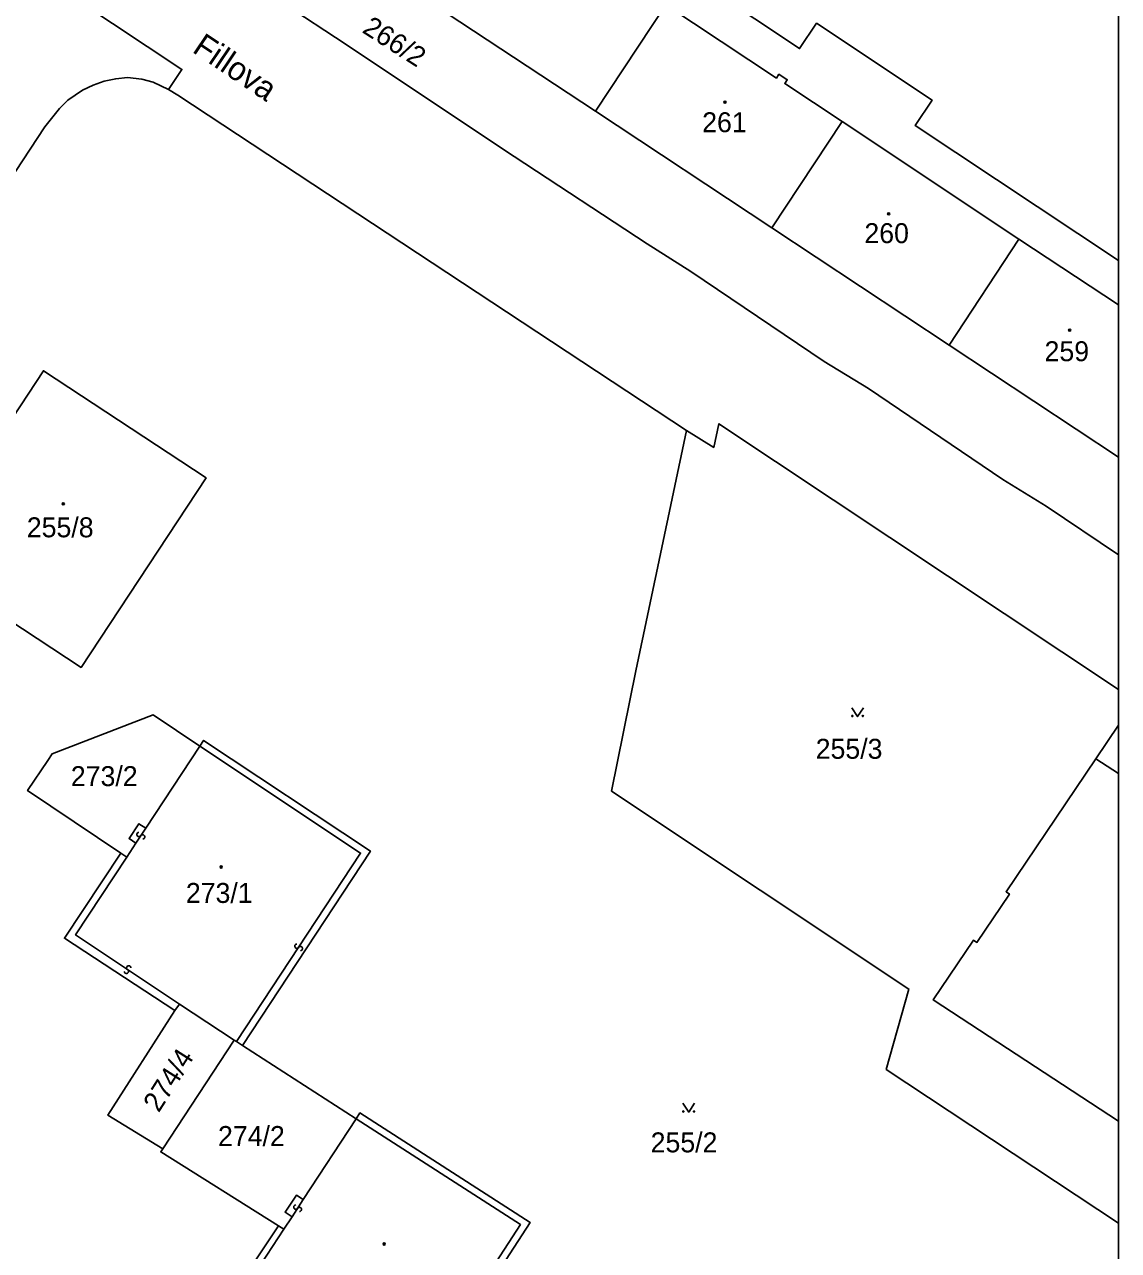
# Model space of a CAD drawing. Extents: x -598233 to -596890, y -1157848 to -1156431.
# Drawn here: x -596983.7 to -596890.5, y -1157247.7 to -1157143.3 of the extents above; entities that cross this region are included whole.
import ezdxf

# ---------------------------------------------------------------- set-up
doc = ezdxf.new("R2010")
doc.units = 0
for name, color, linetype in [('Level 1', 7, 'Continuous'), ('Level 11', 7, 'Continuous'), ('Level 13', 7, 'Continuous'), ('Level 3', 7, 'Continuous'), ('Level 4', 7, 'Continuous'), ('Level 5', 7, 'Continuous'), ('Level 60', 7, 'Continuous'), ('Vrstva 60', 7, 'Continuous'), ('zajmove_uzemi', 7, 'Continuous')]:
    doc.layers.add(name, color=color, linetype=linetype)

msp = doc.modelspace()

# ---------------------------------------------------------------- linework, layer by layer
at = {"layer": 'Level 1'}
for p, q in [((-596898.94, -1157161.57), (-596890.46, -1157167.19)), ((-596890.46, -1157180.14), (-596904.9, -1157170.6)), ((-596892.4, -1157205.85), (-596890.46, -1157202.98)), ((-596892.4, -1157205.85), (-596890.46, -1157207.11))]:
    msp.add_line(p, q, dxfattribs=at)
for points in [[(-597034.89, -1157071.1), (-597033.19, -1157068.51), (-597008.59, -1157084.87), (-597007.15, -1157082.71), (-596997.22, -1157089.31), (-596998.66, -1157091.47), (-596962.96, -1157115.21), (-596961.52, -1157113.04), (-596950.36, -1157120.46), (-596951.8, -1157122.63), (-596917.63, -1157145.35), (-596916.19, -1157143.18), (-596906.35, -1157149.73), (-596907.79, -1157151.89), (-596890.46, -1157163.41)], [(-597044.7, -1157086.09), (-596990.78, -1157122.09), (-596987.1, -1157124.46), (-596975.69, -1157132.12), (-596972.06, -1157134.49), (-596960.71, -1157142.07), (-596957.18, -1157144.4), (-596941.95, -1157154.54), (-596930.62, -1157161.99), (-596926.89, -1157164.35), (-596915.53, -1157172.01), (-596911.77, -1157174.3), (-596900.32, -1157182.05), (-596896.62, -1157184.34), (-596890.46, -1157188.48)], [(-596991.95, -1157135.08), (-596990.98, -1157133.38), (-596970.26, -1157147.12), (-596971.4, -1157148.84)], [(-596935.01, -1157150.69), (-596950.08, -1157140.73)], [(-596929.02, -1157141.62), (-596935.01, -1157150.69)], [(-596929.02, -1157141.62), (-596919.61, -1157147.86), (-596919.39, -1157147.53), (-596918.68, -1157148), (-596918.9, -1157148.33), (-596914.01, -1157151.57)], [(-597025.25, -1157228.4), (-597025.94, -1157226.79), (-597020.36, -1157217.44), (-597022.05, -1157216.37), (-597022.52, -1157215.91), (-597022.77, -1157215.3), (-597022.7, -1157214.66), (-597006.24, -1157189.7), (-597001.79, -1157182.21), (-596981.93, -1157152.01), (-596980.69, -1157150.46), (-596979.98, -1157149.73), (-596978.73, -1157148.88), (-596977.82, -1157148.46), (-596976.87, -1157148.13), (-596975.89, -1157147.92), (-596974.89, -1157147.81), (-596973.67, -1157147.95), (-596972.7, -1157148.2), (-596971.4, -1157148.84)], [(-596971.4, -1157148.84), (-596970.6, -1157149.31), (-596927.27, -1157177.87)], [(-596919.99, -1157160.62), (-596935.01, -1157150.69)], [(-596914.01, -1157151.57), (-596919.99, -1157160.62)], [(-596914.01, -1157151.57), (-596898.94, -1157161.57)], [(-596904.9, -1157170.6), (-596919.99, -1157160.62)], [(-596898.94, -1157161.57), (-596904.9, -1157170.6)], [(-596992.69, -1157188.96), (-596978.84, -1157198.07), (-596968.2, -1157181.92), (-596982.05, -1157172.79), (-596992.69, -1157188.96)], [(-596890.46, -1157199.94), (-596924.51, -1157177.31), (-596924.95, -1157179.32), (-596927.27, -1157177.87)], [(-596927.27, -1157177.87), (-596931.58, -1157198.36), (-596933.67, -1157208.6), (-596908.32, -1157225.47), (-596910.25, -1157232.31), (-596890.46, -1157245.4)], [(-596975.46, -1157213.9), (-596983.4, -1157208.56), (-596981.69, -1157206.01), (-596981.32, -1157205.43), (-596972.7, -1157202.11), (-596968.74, -1157204.78)], [(-596968.74, -1157204.78), (-596968.41, -1157204.28), (-596954.2, -1157213.71), (-596965.1, -1157230.28)], [(-596968.74, -1157204.78), (-596973.34, -1157211.77)], [(-596892.4, -1157205.85), (-596900.04, -1157217.18), (-596899.75, -1157217.37), (-596902.53, -1157221.49), (-596902.81, -1157221.3), (-596906.25, -1157226.4), (-596890.46, -1157236.71)], [(-596973.34, -1157211.77), (-596973.92, -1157211.38), (-596974.76, -1157212.65), (-596974.18, -1157213.04)], [(-596970.86, -1157227.29), (-596980.27, -1157221.14), (-596975.46, -1157213.9)], [(-596975.46, -1157213.9), (-596974.96, -1157214.24)], [(-596974.96, -1157214.24), (-596974.18, -1157213.04)], [(-596970.86, -1157227.29), (-596976.58, -1157236.2), (-596971.89, -1157239.09)], [(-596970.46, -1157226.75), (-596970.86, -1157227.29)], [(-596970.46, -1157226.75), (-596965.81, -1157229.82)], [(-596965.81, -1157229.82), (-596971.89, -1157239.09)], [(-596965.81, -1157229.82), (-596965.6, -1157229.95)], [(-596965.1, -1157230.28), (-596965.6, -1157229.95)], [(-596955.41, -1157236.52), (-596965.1, -1157230.28)], [(-596955.41, -1157236.52), (-596959.92, -1157243.41)], [(-596955.41, -1157236.52), (-596955.09, -1157236.02), (-596940.59, -1157245.35), (-596950.62, -1157260.81), (-596949.35, -1157261.7), (-596949.99, -1157262.69)], [(-596971.89, -1157239.09), (-596972.06, -1157239.34), (-596962.04, -1157245.64)], [(-596959.92, -1157243.41), (-596960.5, -1157243.04), (-596961.46, -1157244.49), (-596960.87, -1157244.86)], [(-596960.87, -1157244.86), (-596961.57, -1157245.93)], [(-596957.31, -1157258.7), (-596966.76, -1157252.74), (-596962.04, -1157245.64)], [(-596962.04, -1157245.64), (-596961.57, -1157245.93)]]:
    msp.add_lwpolyline(points, dxfattribs=at)
at = {"layer": 'Level 13'}
for centre, start, end in [((-596973.91, -1157212.3), 93.6769, 326.2669), ((-596973.61, -1157212.5), 273.8914, 145.9894), ((-596960.46, -1157221.82), 93.8235, 326.4135), ((-596960.16, -1157222.02), 274.0379, 146.1359), ((-596974.99, -1157223.96), 183.5429, 56.1329), ((-596974.79, -1157223.66), 3.7573, 235.8553), ((-596960.55, -1157244.04), 94.141, 326.239), ((-596960.25, -1157244.24), 273.9266, 146.5166)]:
    msp.add_arc(centre, 0.184, start, end, dxfattribs=at)
at = {"layer": 'Level 3'}
for points in [[(-596968.74, -1157204.78), (-596955.03, -1157213.88), (-596965.6, -1157229.95)], [(-596973.34, -1157211.77), (-596974.18, -1157213.04)], [(-596974.96, -1157214.24), (-596979.32, -1157220.86), (-596970.46, -1157226.75)], [(-596955.41, -1157236.52), (-596941.42, -1157245.53), (-596951.76, -1157261.47)], [(-596960.87, -1157244.86), (-596959.92, -1157243.41)], [(-596961.57, -1157245.93), (-596965.93, -1157252.57), (-596956.99, -1157258.19)]]:
    msp.add_lwpolyline(points, dxfattribs=at)
at = {"layer": 'Level 5'}
for points in [[(-596913.19, -1157201.51), (-596912.69, -1157202.26), (-596912.19, -1157201.51)], [(-596927.58, -1157235.2), (-596927.08, -1157235.95), (-596926.58, -1157235.2)]]:
    msp.add_lwpolyline(points, dxfattribs=at)
for centre, radius in [((-596923.99, -1157149.91), 0.09), ((-596923.99, -1157149.91), 0.0521), ((-596910.04, -1157159.42), 0.09), ((-596910.04, -1157159.42), 0.0521), ((-596894.62, -1157169.33), 0.09), ((-596894.62, -1157169.33), 0.0521), ((-596980.36, -1157184.13), 0.09), ((-596980.36, -1157184.13), 0.0521), ((-596913.14, -1157202.21), 0.05), ((-596912.24, -1157202.21), 0.05), ((-596966.91, -1157215.07), 0.09), ((-596966.91, -1157215.07), 0.0521), ((-596927.53, -1157235.9), 0.05), ((-596926.63, -1157235.9), 0.05), ((-596953.02, -1157247.19), 0.09), ((-596953.02, -1157247.19), 0.0521)]:
    msp.add_circle(centre, radius, dxfattribs=at)
at = {"layer": 'Level 60'}
for points in [[(-596935.01, -1157150.69), (-596950.08, -1157140.73), (-596944.05, -1157131.65), (-596929.02, -1157141.62)], [(-596919.61, -1157147.86), (-596919.39, -1157147.53), (-596918.68, -1157148), (-596918.9, -1157148.33), (-596914.01, -1157151.57), (-596919.99, -1157160.62), (-596935.01, -1157150.69), (-596929.02, -1157141.62)], [(-596904.9, -1157170.6), (-596919.99, -1157160.62), (-596914.01, -1157151.57), (-596898.94, -1157161.57)], [(-596978.84, -1157198.07), (-596992.69, -1157188.96), (-596982.05, -1157172.79), (-596968.2, -1157181.92)], [(-596975.46, -1157213.9), (-596983.4, -1157208.56), (-596981.69, -1157206.01), (-596981.32, -1157205.43), (-596972.7, -1157202.11), (-596968.74, -1157204.78), (-596973.34, -1157211.77), (-596973.92, -1157211.38), (-596974.76, -1157212.65), (-596974.18, -1157213.04), (-596974.96, -1157214.24)], [(-596970.86, -1157227.29), (-596980.27, -1157221.14), (-596975.46, -1157213.9), (-596974.96, -1157214.24), (-596974.18, -1157213.04), (-596974.76, -1157212.65), (-596973.92, -1157211.38), (-596973.34, -1157211.77), (-596968.74, -1157204.78), (-596968.41, -1157204.28), (-596954.2, -1157213.71), (-596965.1, -1157230.28), (-596965.6, -1157229.95), (-596965.81, -1157229.82), (-596970.46, -1157226.75)], [(-596965.81, -1157229.82), (-596971.89, -1157239.09), (-596976.58, -1157236.2), (-596970.86, -1157227.29), (-596970.46, -1157226.75)], [(-596965.6, -1157229.95), (-596965.1, -1157230.28), (-596955.41, -1157236.52), (-596959.92, -1157243.41), (-596960.5, -1157243.04), (-596961.46, -1157244.49), (-596960.87, -1157244.86), (-596961.57, -1157245.93), (-596962.04, -1157245.64), (-596972.06, -1157239.34), (-596971.89, -1157239.09), (-596965.81, -1157229.82)], [(-596960.5, -1157243.04), (-596959.92, -1157243.41), (-596955.41, -1157236.52), (-596955.09, -1157236.02), (-596940.59, -1157245.35), (-596950.62, -1157260.81), (-596949.35, -1157261.7), (-596949.99, -1157262.69), (-596951.26, -1157261.8), (-596951.76, -1157261.47), (-596951.97, -1157261.34), (-596956.99, -1157258.19), (-596957.31, -1157258.7), (-596966.76, -1157252.74), (-596962.04, -1157245.64), (-596961.57, -1157245.93), (-596960.87, -1157244.86), (-596961.46, -1157244.49)]]:
    msp.add_lwpolyline(points, close=True, dxfattribs=at)
msp.add_lwpolyline([(-596990.98, -1157133.38), (-596970.26, -1157147.12), (-596971.4, -1157148.84), (-596972.7, -1157148.2), (-596973.67, -1157147.95), (-596974.89, -1157147.81), (-596975.89, -1157147.92), (-596976.87, -1157148.13), (-596977.82, -1157148.46), (-596978.73, -1157148.88), (-596979.98, -1157149.73), (-596980.69, -1157150.46), (-596981.93, -1157152.01), (-597001.79, -1157182.21)], dxfattribs=at)
at = {"layer": 'Vrstva 60'}
for points in [[(-596890.46, -1157848.46), (-596890.46, -1156430.86)], [(-596951.8, -1157122.63), (-596917.63, -1157145.35), (-596916.19, -1157143.18), (-596906.35, -1157149.73), (-596907.79, -1157151.89), (-596890.46, -1157163.41), (-596890.46, -1157098.73)], [(-596929.02, -1157141.62), (-596919.61, -1157147.86), (-596919.39, -1157147.53), (-596918.68, -1157148), (-596918.9, -1157148.33), (-596914.01, -1157151.57), (-596898.94, -1157161.57), (-596890.46, -1157167.19), (-596890.46, -1157163.41), (-596907.79, -1157151.89), (-596906.35, -1157149.73), (-596916.19, -1157143.18), (-596917.63, -1157145.35), (-596951.8, -1157122.63)], [(-596990.98, -1157133.38), (-596970.26, -1157147.12), (-596971.4, -1157148.84), (-596970.6, -1157149.31), (-596927.27, -1157177.87), (-596924.95, -1157179.32), (-596924.51, -1157177.31), (-596890.46, -1157199.94), (-596890.46, -1157188.48), (-596896.62, -1157184.34), (-596900.32, -1157182.05), (-596911.77, -1157174.3), (-596915.53, -1157172.01), (-596926.89, -1157164.35), (-596930.62, -1157161.99), (-596941.95, -1157154.54), (-596957.18, -1157144.4), (-596960.71, -1157142.07)], [(-596960.71, -1157142.07), (-596957.18, -1157144.4), (-596941.95, -1157154.54), (-596930.62, -1157161.99), (-596926.89, -1157164.35), (-596915.53, -1157172.01), (-596911.77, -1157174.3), (-596900.32, -1157182.05), (-596896.62, -1157184.34), (-596890.46, -1157188.48), (-596890.46, -1157180.14), (-596904.9, -1157170.6), (-596919.99, -1157160.62), (-596935.01, -1157150.69), (-596950.08, -1157140.73)], [(-596890.46, -1157256.06), (-596890.46, -1157245.4), (-596910.25, -1157232.31), (-596908.32, -1157225.47), (-596933.67, -1157208.6), (-596931.58, -1157198.36), (-596927.27, -1157177.87), (-596970.6, -1157149.31), (-596971.4, -1157148.84), (-596972.7, -1157148.2), (-596973.67, -1157147.95), (-596974.89, -1157147.81), (-596975.89, -1157147.92), (-596976.87, -1157148.13), (-596977.82, -1157148.46), (-596978.73, -1157148.88), (-596979.98, -1157149.73), (-596980.69, -1157150.46), (-596981.93, -1157152.01), (-597001.79, -1157182.21)], [(-596966.76, -1157252.74), (-596962.04, -1157245.64), (-596972.06, -1157239.34), (-596971.89, -1157239.09), (-596976.58, -1157236.2), (-596970.86, -1157227.29), (-596980.27, -1157221.14), (-596975.46, -1157213.9), (-596983.4, -1157208.56), (-596981.69, -1157206.01), (-596981.32, -1157205.43), (-596972.7, -1157202.11), (-596968.74, -1157204.78), (-596968.41, -1157204.28), (-596954.2, -1157213.71), (-596965.1, -1157230.28), (-596955.41, -1157236.52), (-596955.09, -1157236.02), (-596940.59, -1157245.35), (-596950.62, -1157260.81)]]:
    msp.add_lwpolyline(points, dxfattribs=at)
for points in [[(-596890.46, -1157180.14), (-596890.46, -1157167.19), (-596898.94, -1157161.57), (-596904.9, -1157170.6)], [(-596982.05, -1157172.79), (-596968.2, -1157181.92), (-596978.84, -1157198.07), (-596992.69, -1157188.96)], [(-596890.46, -1157245.4), (-596890.46, -1157236.71), (-596906.25, -1157226.4), (-596902.81, -1157221.3), (-596902.53, -1157221.49), (-596899.75, -1157217.37), (-596900.04, -1157217.18), (-596892.4, -1157205.85), (-596890.46, -1157202.98), (-596890.46, -1157199.94), (-596924.51, -1157177.31), (-596924.95, -1157179.32), (-596927.27, -1157177.87), (-596931.58, -1157198.36), (-596933.67, -1157208.6), (-596908.32, -1157225.47), (-596910.25, -1157232.31)], [(-596890.46, -1157207.11), (-596890.46, -1157202.98), (-596892.4, -1157205.85)], [(-596890.46, -1157236.71), (-596890.46, -1157207.11), (-596892.4, -1157205.85), (-596900.04, -1157217.18), (-596899.75, -1157217.37), (-596902.53, -1157221.49), (-596902.81, -1157221.3), (-596906.25, -1157226.4)]]:
    msp.add_lwpolyline(points, close=True, dxfattribs=at)
at = {"layer": 'zajmove_uzemi'}
msp.add_lwpolyline([(-598232.89, -1156430.86), (-596890.46, -1156430.86), (-596890.46, -1157848.46), (-598232.89, -1157848.46)], close=True, dxfattribs=at)

# ---------------------------------------------------------------- texts
at = {"layer": 'Level 11'}
msp.add_text('Fillova', height=2, rotation=326.0518, dxfattribs=at).set_placement((-596969.46, -1157145.59))
at = {"layer": 'Level 4'}
for s, rotation, p in [('266/2', 327.3245, (-596954.98, -1157143.92)), ('274/4', 57.5173, (-596972.23, -1157236.06))]:
    msp.add_text(s, height=1.7, rotation=rotation, dxfattribs=at).set_placement(p)
for s, p in [('261', (-596925.93, -1157152.47)), ('260', (-596912.11, -1157161.92)), ('259', (-596896.76, -1157171.98)), ('255/8', (-596983.47, -1157186.98)), ('255/3', (-596916.26, -1157205.85)), ('273/2', (-596979.72, -1157208.18)), ('273/1', (-596969.92, -1157218.13)), ('274/2', (-596967.18, -1157238.84)), ('255/2', (-596930.32, -1157239.38))]:
    msp.add_text(s, height=1.7, dxfattribs=at).set_placement(p)

doc.saveas('drawing.dxf')
